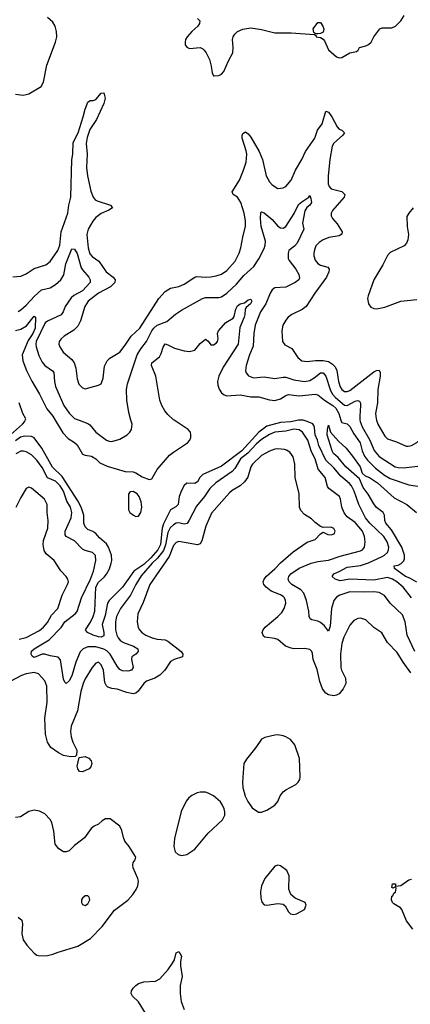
# Model space of a CAD drawing. Header units: inches. Extents: x 1649636 to 1815363, y 506543 to 641975.
# Tile 629 of 656: x 1745082 to 1748001, y 615629 to 622997. Entities that reach past the tile are written whole.
import ezdxf

# ---------------------------------------------------------------- set-up
doc = ezdxf.new("R2010")
doc.units = ezdxf.units.IN
doc.header["$MEASUREMENT"] = 0
doc.layers.add('B7641', color=7, linetype='Continuous')
doc.layers.add('B7642', color=7, linetype='Continuous')

msp = doc.modelspace()

# ---------------------------------------------------------------- linework, layer by layer
at = {"layer": 'B7641', "color": 5}
for points, elevation in [([(1744989.6, 619870), (1745101.4, 619970), (1745119.4, 619990), (1745123.5, 620000)], 540), ([(1747166.6, 620000), (1747107.5, 619987.5), (1747030, 619982.8), (1746930, 619956), (1746869, 619911), (1746741.9, 619770), (1746590, 619656.5), (1746450, 619594.5), (1746428.7, 619571.3), (1746410, 619539.2), (1746390, 619525.8), (1746330, 619527.6), (1746310, 619512), (1746290, 619475.1), (1746273.2, 619430), (1746265.5, 619370), (1746248.7, 619351.3), (1746210, 619329.8), (1746156.4, 619223.6), (1746147.5, 619192.5), (1746133.4, 619070), (1746113.9, 619030), (1746062.9, 618970), (1746010, 618919.4), (1745935.2, 618870), (1745850, 618750.9), (1745750.8, 618650), (1745736.6, 618630), (1745721.2, 618538.8), (1745697.7, 618470), (1745710.1, 618409.9), (1745710, 618386), (1745690, 618377), (1745670, 618379.5), (1745631.5, 618390), (1745588.4, 618410), (1745574, 618430), (1745611.5, 618488.5), (1745631.7, 618530), (1745643, 618570), (1745649.4, 618750), (1745670, 618787.9), (1745713.9, 618826.1), (1745731.2, 618848.8), (1745751.8, 618888.2), (1745766.4, 618930), (1745769.9, 618950), (1745766.7, 618990), (1745746, 619050), (1745730, 619074.6), (1745678.7, 619118.7), (1745650, 619151.6), (1745627.2, 619167.2), (1745590, 619183), (1745570, 619201.4), (1745560.5, 619230), (1745560.7, 619290), (1745540.4, 619350), (1745517.2, 619397.2), (1745398, 619578), (1745327.7, 619647.7), (1745247.1, 619790), (1745190, 619867), (1745170, 619879.2), (1745118.5, 619881.5), (1745086.8, 619873.2), (1745050, 619845.7)], 540), ([(1745346.6, 620000), (1745405, 619905), (1745443.3, 619863.4), (1745492.3, 619832.3), (1745510, 619815.3), (1745550, 619744.7), (1745570, 619737.3), (1745618.8, 619730), (1745650.4, 619710), (1745679.9, 619679.9), (1745735.9, 619655.9), (1745870, 619614.9), (1745930, 619614), (1745950, 619606.8), (1745995.9, 619575.9), (1746050, 619557.3), (1746070, 619560.7), (1746108, 619630), (1746202.2, 619737.8), (1746230, 619761.2), (1746335.1, 619830), (1746353.6, 619850), (1746360.7, 619870), (1746360.9, 619890), (1746357.2, 619910), (1746341.2, 619930), (1746235.4, 620000)], 540), ([(1745527, 620000), (1745590, 619976.5), (1745606.2, 619966.2), (1745651.6, 619911.6), (1745730, 619851.8), (1745750, 619843.1), (1745770, 619841.7), (1745830, 619857.4), (1745884.2, 619890), (1745906, 619910), (1745918, 619930), (1745921.5, 619970), (1745913.2, 620000)], 560), ([(1748010.8, 618670.8), (1747949.2, 618750), (1747901.2, 618790), (1747868.8, 618810), (1747830, 618823.2), (1747730, 618803.3), (1747550, 618809.2), (1747476.9, 618796.9), (1747440.4, 618810), (1747417.7, 618830), (1747429.7, 618850), (1747470, 618866.9), (1747530, 618900.7), (1747630, 618911.9), (1747690, 618932.3), (1747790, 618979), (1747809.8, 618990), (1747830.6, 619010), (1747838.8, 619030), (1747840.2, 619050), (1747829, 619090), (1747803.4, 619130), (1747699.7, 619230), (1747667.3, 619270), (1747615.8, 619370), (1747582.3, 619470), (1747562.2, 619510), (1747547.3, 619527.3), (1747481.4, 619581.4), (1747430, 619644.4), (1747370, 619702), (1747316.8, 619810), (1747307.4, 619850), (1747290.6, 619890), (1747285.8, 619945.8), (1747280.4, 619960.3), (1747271.7, 619971.7), (1747231.5, 619991.5), (1747199.5, 619999.5), (1747187.5, 620000)], 540), ([(1748050, 618788), (1747998, 618818), (1747966.2, 618830), (1747883.5, 618890), (1747882, 618910), (1747910, 618916.3), (1747932.2, 618927.8), (1747952.2, 618947.8), (1747957.9, 618962.1), (1747957, 618990), (1747937.5, 619050), (1747860.4, 619180.4), (1747819.3, 619230), (1747810.9, 619250), (1747807.8, 619290), (1747799.6, 619310), (1747750, 619347.3), (1747730, 619374.3), (1747687.4, 619447.4), (1747650, 619496.8), (1747621.6, 619561.6), (1747519.3, 619650), (1747461.3, 619721.3), (1747428.5, 619750), (1747416.2, 619770), (1747380.3, 619890), (1747381.7, 619930), (1747390, 619964), (1747404.4, 619910), (1747463.7, 619843.7), (1747522.8, 619790), (1747570, 619731.4), (1747625.9, 619650), (1747642.8, 619602.8), (1747664.1, 619584.1), (1747696.8, 619570), (1747756.3, 619530), (1747879.7, 619419.7), (1747974.9, 619370), (1748048.9, 619308.9)], 520), ([(1747482, 620000), (1747486.2, 619986.2), (1747490, 619981.6), (1747530, 619971.9), (1747550, 619952), (1747579.1, 619899.1), (1747626.7, 619830), (1747641.7, 619770), (1747658.4, 619730), (1747680.8, 619700.8), (1747741.1, 619641.1), (1747807.9, 619587.9), (1747850, 619564.8), (1747990, 619516.6), (1748090, 619500.1)], 540), ([(1747625.2, 620000), (1747625.9, 619990), (1747642.9, 619950), (1747699.6, 619850), (1747732.1, 619772.1), (1747770, 619729.5), (1747888.9, 619650), (1747910, 619645), (1747950, 619644.3), (1748098.1, 619661.9), (1748130, 619670.2), (1748170, 619688.1), (1748204, 619716), (1748280.4, 619819.5), (1748308.6, 619871.4), (1748349.2, 619930), (1748360.9, 619959.1), (1748368.1, 620000)], 560), ([(1747748.5, 620000), (1747758, 619970), (1747810, 619880.3), (1747830, 619860.3), (1747898.7, 619838.7), (1747970, 619806.4), (1747986.6, 619806.6), (1748010, 619811.8), (1748050, 619833.6), (1748092.6, 619870), (1748194.7, 620000)], 580), ([(1748034.8, 618270), (1747979.1, 618390), (1747963.2, 618490), (1747944.1, 618544.1), (1747852, 618630), (1747808.6, 618688.6), (1747769.9, 618709.9), (1747730, 618714.5), (1747650, 618711.8), (1747550, 618715.5), (1747474, 618690), (1747450, 618675.1), (1747430.1, 618649.9), (1747411.7, 618590), (1747401.3, 618458.7), (1747390, 618421.2), (1747360.4, 618460.4), (1747330, 618486), (1747310, 618496.5), (1747264.7, 618504.7), (1747252.9, 618512.9), (1747245.1, 618530), (1747241.8, 618570), (1747225, 618650), (1747205, 618705), (1747182.9, 618730), (1747116.5, 618770), (1747096.8, 618790), (1747089.1, 618810), (1747093.8, 618830), (1747107.4, 618850), (1747170, 618892), (1747261.6, 618930), (1747310, 618941.6), (1747390, 618951.8), (1747477.4, 618982.6), (1747630, 619021.6), (1747643.5, 619030), (1747659.7, 619050), (1747664.8, 619090), (1747659, 619130), (1747643.4, 619170), (1747590, 619233.4), (1747530, 619277.5), (1747506.5, 619306.5), (1747489.1, 619350), (1747480.8, 619410), (1747471.1, 619430), (1747393.3, 619490), (1747382.8, 619502.8), (1747365, 619570), (1747312.8, 619632.8), (1747289.9, 619710), (1747262.6, 619762.6), (1747234.5, 619850), (1747195.9, 619910), (1747170, 619928.6), (1747130, 619932.2), (1747070, 619916.7), (1746990, 619909.9), (1746950, 619892.7), (1746890, 619856.3), (1746850, 619820.8), (1746787.5, 619752.5), (1746732.6, 619710), (1746690, 619637.5), (1746670, 619615.2), (1746548.4, 619530), (1746503.5, 619490), (1746462.5, 619430), (1746403.8, 619356.2), (1746349.2, 619250.8), (1746332.2, 619227.8), (1746310, 619222.3), (1746270, 619231.6), (1746250, 619228.7), (1746230, 619217.5), (1746206.4, 619193.5), (1746190, 619160.7), (1746171.6, 619068.4), (1746155.9, 619024.1), (1746112.6, 618967.4), (1746071.6, 618930), (1745990, 618836.3), (1745949.2, 618770), (1745909.7, 618690.3), (1745834.4, 618590), (1745804.7, 618530), (1745797.2, 618490), (1745797.2, 618430), (1745807.5, 618390), (1745817.8, 618370), (1745835.2, 618350), (1745857, 618337), (1745933.1, 618310), (1745964.6, 618290), (1745966.8, 618270), (1745950.1, 618249.9), (1745920.3, 618230), (1745916.2, 618210), (1745930.2, 618150), (1745918, 618130), (1745890, 618120.6), (1745850, 618124.7), (1745830, 618133.2), (1745810, 618159.4), (1745758.9, 618250), (1745733.7, 618273.7), (1745710, 618287.3), (1745650, 618303), (1745590, 618303.6), (1745554.7, 618290), (1745534.5, 618265.5), (1745502, 618190), (1745470, 618086.3), (1745450, 618049.6), (1745430, 618029.4), (1745418.9, 618038.9), (1745410, 618062), (1745386.8, 618206.8), (1745370, 618227.2), (1745310, 618235.5), (1745270, 618249.3), (1745250, 618249.4), (1745190, 618224.7), (1745173.7, 618233.7), (1745166.3, 618250), (1745170, 618271.5), (1745190, 618288.2), (1745302.6, 618357.4), (1745392.5, 618447.5), (1745419.6, 618490), (1745496.1, 618550), (1745511.7, 618568.3), (1745543.9, 618670), (1745609.9, 618810), (1745632.7, 618870), (1745649.8, 618949.8), (1745647.4, 618987.4), (1745625.6, 619010), (1745570, 619025), (1745550, 619035.1), (1745490, 619096.8), (1745429.9, 619129.9), (1745421.9, 619141.9), (1745421.2, 619170), (1745466.4, 619270), (1745470.8, 619310), (1745461.6, 619350), (1745434.6, 619394.5), (1745407.7, 619470), (1745382.8, 619510), (1745350, 619543.7), (1745290, 619567.5), (1745250, 619645.8), (1745210, 619700.7), (1745170, 619739.8), (1745130, 619764.1), (1745110, 619768.9), (1745090, 619767.8), (1745052, 619748)], 560), ([(1748006.3, 618110), (1747947.2, 618190), (1747902.5, 618262.5), (1747830, 618335.8), (1747787.5, 618407.5), (1747730, 618448.3), (1747670, 618505.1), (1747630, 618518.3), (1747610, 618516.9), (1747578.7, 618501.3), (1747550, 618466), (1747504.2, 618375.8), (1747490.1, 618329.9), (1747480.7, 618250), (1747483.2, 618150), (1747488.2, 618128.2), (1747516.1, 618070), (1747518.4, 618030), (1747499.8, 617990), (1747470, 617952.3), (1747450, 617941.7), (1747430, 617938), (1747390, 617945.7), (1747370, 617957.8), (1747344.7, 617990), (1747325.3, 618045.3), (1747306.3, 618133.7), (1747275, 618210), (1747270, 618255.1), (1747264.2, 618270), (1747250, 618285.1), (1747212.2, 618292.2), (1747130, 618288.9), (1747110, 618292.8), (1747067.6, 618310), (1747010, 618357.7), (1746986.7, 618366.7), (1746915.2, 618375.2), (1746903.6, 618383.6), (1746893.7, 618410), (1746900.4, 618430), (1746915.4, 618450), (1747011.2, 618530), (1747040, 618560), (1747059.1, 618590), (1747070.9, 618630), (1747069.7, 618650), (1747060.4, 618670), (1747050, 618680.4), (1747030, 618693.3), (1746961.6, 618721.6), (1746924.1, 618750), (1746907, 618770), (1746901.2, 618790), (1746908, 618810), (1746926.8, 618833.2), (1746990, 618886.5), (1747030, 618932.8), (1747126.1, 619013.9), (1747230, 619087.1), (1747290, 619107.6), (1747330, 619150.8), (1747350, 619162.8), (1747384.8, 619144.8), (1747410, 619141.3), (1747432.6, 619150), (1747440.4, 619170), (1747430, 619189.5), (1747410, 619198.5), (1747350, 619196), (1747330, 619205.2), (1747290, 619234.5), (1747262, 619262), (1747210, 619294.6), (1747183.7, 619323.7), (1747173.8, 619350), (1747170.6, 619450), (1747141.8, 619570), (1747137.4, 619670), (1747125, 619725), (1747101.5, 619761.5), (1747076.6, 619776.6), (1747060.7, 619780.7), (1747010, 619786.2), (1746990, 619784.2), (1746950, 619767.2), (1746890, 619734.8), (1746822.2, 619670), (1746808.7, 619650), (1746786.8, 619573.2), (1746761.8, 619538.2), (1746730.6, 619509.4), (1746670, 619473.6), (1746650, 619455.3), (1746515.6, 619304.4), (1746472.6, 619207.4), (1746442.1, 619097.9), (1746430, 619075.8), (1746410, 619066.6), (1746270, 619091.6), (1746250, 619084.2), (1746230, 619062), (1746199.4, 618980.6), (1746054.1, 618770), (1746005, 618635), (1745965.4, 618550), (1745958.4, 618490), (1745967.8, 618447.8), (1745976.5, 618430), (1745994.6, 618410), (1746023.7, 618390), (1746071.3, 618371.3), (1746110, 618362.1), (1746170, 618356.1), (1746190, 618346.6), (1746287.3, 618270), (1746301.1, 618250), (1746298, 618230), (1746236.5, 618210), (1746210, 618194.1), (1746167, 618130), (1746130, 618091.6), (1746090.7, 618069.3), (1746030, 618046.2), (1746010.1, 618029.9), (1745967.9, 617972.1), (1745950, 617958.1), (1745930, 617953), (1745881.9, 617961.9), (1745810, 617986.3), (1745770, 617991.5), (1745741.4, 618001.4), (1745730, 618011.1), (1745717.4, 618037.4), (1745707, 618130), (1745690.8, 618170), (1745670, 618188), (1745650, 618182), (1745623.2, 618150), (1745570, 618064), (1745555.1, 618030), (1745538.8, 617970), (1745514.1, 617825.9), (1745467.1, 617710), (1745461.3, 617670), (1745466, 617630), (1745479.8, 617590), (1745509.5, 617530), (1745506.6, 617493.4), (1745497.2, 617482.8), (1745461.1, 617481.1), (1745409.6, 617490), (1745371.8, 617510), (1745315.4, 617550), (1745290, 617589.7), (1745274, 617650), (1745269.9, 617769.9), (1745286.8, 617890), (1745283.4, 618010), (1745269.8, 618049.8), (1745222.6, 618102.6), (1745190, 618111.2), (1745130, 618102.5), (1745094.6, 618090), (1745010, 618045.2)], 580), ([(1745078.3, 618361.7), (1745130, 618372.6), (1745230, 618426.6), (1745259.3, 618450), (1745290, 618486), (1745320.2, 618539.8), (1745366.8, 618590), (1745398.2, 618690), (1745439.7, 618770), (1745445.1, 618790), (1745442, 618810), (1745429.5, 618830), (1745390, 618871.8), (1745338.9, 618950), (1745280.2, 619000.2), (1745265.1, 619025.1), (1745257.3, 619070), (1745260.4, 619099.6), (1745291.9, 619191.9), (1745294.7, 619250), (1745286.8, 619310), (1745287.2, 619370), (1745266.9, 619410), (1745170, 619492), (1745150, 619499.3), (1745130, 619489.2), (1745090, 619421.6), (1745053.4, 619346.6)], 580), ([(1745070, 616280.5), (1745097.6, 616257.6), (1745103, 616230), (1745096.8, 616156.8), (1745107.3, 616110), (1745134.8, 616070), (1745190, 616011), (1745210, 615996), (1745230.7, 615990.7), (1745290, 615993), (1745330, 616003.1), (1745370, 616019.5), (1745516, 616064), (1745610, 616121.7), (1745697.2, 616210), (1745790, 616333.1), (1745890, 616408.8), (1745927.1, 616450), (1745952.2, 616487.8), (1745964, 616516), (1745968.5, 616550), (1745964.4, 616570), (1745929.7, 616650), (1745926, 616670), (1745929.6, 616690), (1745943.7, 616710), (1745949.3, 616730), (1745900.5, 616810), (1745868.3, 616850), (1745857.1, 616877.1), (1745845.4, 616930), (1745830, 616962), (1745757, 617017), (1745723.7, 617016.3), (1745698.4, 617001.6), (1745670, 616975.6), (1745639, 616961), (1745616.2, 616943.8), (1745566.2, 616873.8), (1745490, 616816.8), (1745450, 616777.6), (1745430, 616769), (1745410, 616768.9), (1745372.8, 616792.8), (1745347.2, 616827.2), (1745336.1, 616923.9), (1745320.5, 616990), (1745310, 617011.8), (1745270, 617053.3), (1745230, 617073.6), (1745190, 617081.6), (1745150, 617072), (1745087.7, 617032.3), (1745050, 617025.7)], 620), ([(1748020.9, 616190), (1747974.3, 616254.3), (1747937.4, 616337.4), (1747927.2, 616350), (1747879.5, 616379.5), (1747869, 616390), (1747859.8, 616410), (1747863.3, 616436.7), (1747870, 616440.7), (1747879.5, 616460.5), (1747890, 616466.7), (1747897, 616497), (1747890, 616508.7), (1747870, 616498), (1747863.1, 616503.1), (1747869, 616530), (1747890, 616530.8), (1747892, 616512), (1747930, 616518.3), (1747990, 616561.3), (1748010, 616565.3)], 580), ([(1746023, 615563), (1745970, 615646.4), (1745924.2, 615690), (1745915, 615710), (1745918.2, 615730), (1745929.8, 615750), (1745948.7, 615770), (1745970, 615783.2), (1746010, 615795.8), (1746097.6, 615802.4), (1746130, 615820.3), (1746190.7, 615889.3), (1746223.5, 615936.5), (1746237.5, 615962.5), (1746250, 616014), (1746270, 616024.9), (1746290.2, 615990), (1746283, 615950), (1746284.1, 615915.9), (1746295.5, 615835.5), (1746282.1, 615770), (1746280.1, 615710), (1746289.1, 615649.1), (1746311.1, 615590)], 580)]:
    msp.add_lwpolyline(points, dxfattribs=dict(at, elevation=elevation))
for points, elevation in [([(1745930, 619465.2), (1745910, 619464), (1745901.4, 619458.6), (1745894.8, 619445.2), (1745895.5, 619330), (1745905.5, 619310), (1745931, 619290), (1745950, 619280.5), (1745970, 619280.7), (1745986.6, 619310), (1745995.6, 619350), (1745990, 619388), (1745975.1, 619430), (1745959, 619450)], 540), ([(1747010, 617644.5), (1746990, 617642), (1746914.4, 617625.6), (1746888.1, 617611.9), (1746846.8, 617550), (1746776.7, 617463.3), (1746756.4, 617430), (1746746, 617290), (1746750.5, 617250.5), (1746766.2, 617186.2), (1746786.2, 617146.2), (1746819.8, 617099.8), (1746867.1, 617067.1), (1746890, 617066.8), (1746930, 617082), (1746990, 617119.1), (1747012.4, 617147.6), (1747029.6, 617190), (1747050, 617218), (1747070, 617234.9), (1747146.8, 617273.2), (1747164, 617290), (1747175.3, 617310), (1747179, 617330), (1747172.1, 617467.9), (1747139.5, 617570), (1747106, 617610), (1747071.1, 617631.1), (1747050, 617638.4)], 620), ([(1745550, 617368.6), (1745528.9, 617370), (1745514.8, 617390), (1745510.6, 617410), (1745525.5, 617474.5), (1745570, 617483.9), (1745597.2, 617470), (1745616.5, 617450), (1745620.5, 617430), (1745613, 617407), (1745601, 617390)], 580), ([(1746430, 617215.6), (1746408.8, 617211.2), (1746367.8, 617192.3), (1746345.4, 617174.6), (1746326, 617150), (1746288.1, 617071.9), (1746238.4, 616870), (1746233.4, 616810), (1746242.8, 616770), (1746266, 616750), (1746290, 616741.3), (1746330, 616748.9), (1746390.7, 616789.3), (1746490, 616910.6), (1746597.2, 617010), (1746614.8, 617045.2), (1746615.1, 617070), (1746609.3, 617090.7), (1746598.6, 617118.6), (1746582.8, 617142.8), (1746530, 617187.8), (1746490, 617209.7), (1746470, 617215.1)], 620), ([(1747010, 616668.7), (1746990, 616662), (1746913.4, 616570), (1746890, 616515.3), (1746882.4, 616470), (1746884.9, 616424.9), (1746892.7, 616392.7), (1746910, 616374), (1746930, 616370.4), (1747010, 616383.1), (1747050, 616378), (1747066.2, 616366.2), (1747090, 616321), (1747105.5, 616305.5), (1747130, 616300.7), (1747150, 616304.9), (1747210, 616338.8), (1747223.7, 616370), (1747216, 616390), (1747142, 616422), (1747109.3, 616450), (1747094, 616490), (1747095.1, 616590), (1747079, 616630), (1747030, 616664)], 620), ([(1745590, 616439.3), (1745570, 616439.3), (1745550, 616424), (1745543.8, 616410), (1745543.8, 616390), (1745550, 616376), (1745570, 616367.7), (1745590, 616380.7), (1745606.6, 616410), (1745601.2, 616430)], 640)]:
    msp.add_lwpolyline(points, close=True, dxfattribs=dict(at, elevation=elevation))
at = {"layer": 'B7642', "color": 5}
for points, elevation in [([(1745050, 622439), (1745106.5, 622433.5), (1745130, 622436.4), (1745150, 622443), (1745241.4, 622498.6), (1745259.7, 622530), (1745284.1, 622655.9), (1745350, 622830.4), (1745359.8, 622870), (1745357, 622910), (1745347.1, 622950), (1745330, 622978.5), (1745290, 623014)], 620), ([(1746410, 623005.5), (1746427.7, 622990), (1746426, 622970), (1746412.4, 622950), (1746368.4, 622910), (1746333.4, 622870), (1746322, 622850), (1746317.3, 622830), (1746318.8, 622810), (1746330.6, 622790.6), (1746350, 622782), (1746430, 622788.7), (1746450, 622780.4), (1746461.6, 622770), (1746475.8, 622750), (1746499.2, 622699.2), (1746513, 622650), (1746519.8, 622599.8), (1746530, 622578), (1746536, 622576), (1746570, 622579.1), (1746590, 622590.7), (1746606.6, 622610), (1746641.3, 622690), (1746674.8, 622750), (1746678.5, 622790), (1746671.9, 622850), (1746676.3, 622870), (1746689, 622890), (1746709.9, 622910.1), (1746750, 622927.5), (1746810, 622936), (1746890, 622923.9), (1746990, 622898.3), (1747110, 622899.6), (1747285.4, 622885.4), (1747296.9, 622876.9), (1747298, 622870), (1747330, 622863.6), (1747350, 622850.5), (1747359.4, 622839.4), (1747390, 622771.8), (1747450, 622719.6), (1747470, 622711.7), (1747490, 622714.6), (1747550, 622748.9), (1747599.5, 622760.5), (1747611.8, 622768.2), (1747622, 622790), (1747670, 622801.7), (1747690, 622812), (1747708, 622830), (1747728, 622870), (1747774.5, 622930), (1747790, 622937.3), (1747863.7, 622936.3), (1747890.6, 622949.4), (1747929.7, 622990), (1747955.1, 623030)], 620), ([(1745030, 621072.8), (1745090, 621077.3), (1745130, 621094.2), (1745190, 621135.5), (1745277.4, 621162.6), (1745310, 621188.9), (1745367.1, 621270), (1745380.4, 621310), (1745391.7, 621410), (1745442.3, 621550), (1745449.3, 621610), (1745463.1, 621670), (1745471.1, 621948.9), (1745478.8, 621990), (1745481.3, 622078.7), (1745518.2, 622150), (1745556.8, 622270), (1745570, 622326.8), (1745590, 622381), (1745607.6, 622392.4), (1745630, 622393), (1745650, 622400.5), (1745690, 622447.3), (1745710.4, 622450.4), (1745719.5, 622410), (1745711.2, 622370), (1745655, 622250), (1745605.3, 622174.7), (1745585.3, 622114.7), (1745578.1, 622070), (1745585.9, 621990), (1745580.1, 621890), (1745587.8, 621830), (1745614.4, 621714.4), (1745630, 621668.9), (1745645, 621650), (1745661.1, 621641.1), (1745760.5, 621610), (1745774.4, 621590), (1745749, 621571), (1745690, 621547.7), (1745650, 621517.7), (1745628.2, 621490), (1745594, 621430), (1745582.2, 621390), (1745593.1, 621290), (1745605.5, 621245.5), (1745623.9, 621223.9), (1745672.3, 621190), (1745727.2, 621110), (1745779.6, 621070), (1745794.7, 621050), (1745792.4, 621030), (1745761.3, 620998.7), (1745670.2, 620950), (1745594.2, 620890), (1745567.5, 620850), (1745536.8, 620743.2), (1745517, 620703), (1745486.2, 620673.8), (1745414.4, 620630), (1745392.4, 620610), (1745376.4, 620590), (1745374.4, 620570), (1745381.3, 620550), (1745407.6, 620510), (1745470, 620453.7), (1745488.5, 620428.5), (1745501.8, 620390), (1745510.2, 620310), (1745522.8, 620270), (1745550, 620242.4), (1745570, 620235.8), (1745670, 620261.3), (1745690, 620273.4), (1745706.4, 620313.6), (1745715.9, 620404.1), (1745735.7, 620444.3), (1745755.5, 620464.5), (1745830, 620510.3), (1745870, 620562), (1745913.6, 620630), (1745980.2, 620690), (1746121.2, 620910), (1746170, 620964.2), (1746210, 620988.4), (1746270, 621001.5), (1746310, 621019.3), (1746390, 621070.2), (1746404.7, 621075.3), (1746470, 621071), (1746510, 621073.2), (1746550, 621079.4), (1746590, 621092.7), (1746630, 621119.7), (1746691.4, 621190), (1746721.8, 621250), (1746735.7, 621290), (1746748.9, 621370), (1746769.1, 621450.9), (1746769.1, 621490.9), (1746760.2, 621550), (1746734.3, 621630), (1746710, 621668.4), (1746678.4, 621690), (1746669.7, 621710), (1746724.8, 621795.2), (1746755.6, 621870), (1746773.8, 621930), (1746779.8, 621990), (1746775.7, 622015.7), (1746744.5, 622110), (1746744, 622130), (1746750, 622146.8), (1746770, 622157.3), (1746790, 622143.1), (1746810, 622118.7), (1746871, 622010), (1746896.6, 621950), (1746925.2, 621830), (1746950, 621783.8), (1746970, 621760.5), (1747010, 621733.4), (1747050, 621738), (1747070, 621748), (1747110, 621796.3), (1747142.6, 621870), (1747190, 621950.3), (1747217, 622010), (1747288.5, 622110), (1747308.5, 622170), (1747341.8, 622218.2), (1747370, 622312.2), (1747390, 622305.3), (1747415.1, 622270), (1747454.4, 622194.4), (1747470, 622177.8), (1747490.5, 622170), (1747508.7, 622150), (1747494.9, 622130), (1747430, 622072.4), (1747418.6, 622050), (1747399.3, 621950), (1747387.8, 621830), (1747388.7, 621768.7), (1747394.7, 621750), (1747410, 621730.3), (1747490, 621711.3), (1747512.4, 621690), (1747507.5, 621670), (1747419.7, 621570), (1747410.2, 621550), (1747410.2, 621530), (1747420.8, 621510), (1747454.2, 621470), (1747491.8, 621410), (1747488.8, 621391.2), (1747470, 621380.9), (1747393.4, 621366.6), (1747350.5, 621350), (1747319.3, 621330), (1747295.9, 621304.1), (1747284.4, 621275.6), (1747280.9, 621250), (1747280.3, 621230), (1747290, 621198), (1747310, 621173.1), (1747330, 621159.1), (1747385.3, 621145.2), (1747394.4, 621130), (1747393.4, 621110), (1747375.1, 621070), (1747287.1, 620950), (1747223.1, 620850), (1747192.6, 620827.4), (1747116.4, 620790), (1747089.3, 620770.7), (1747070.2, 620749.8), (1747049, 620710), (1747040.3, 620670), (1747047, 620590), (1747062.8, 620562.8), (1747117, 620537), (1747160.3, 620470), (1747190, 620445.5), (1747230, 620439.3), (1747292.7, 620447.3), (1747350, 620446.9), (1747390, 620438.1), (1747419.8, 620419.8), (1747438.6, 620398.6), (1747451.3, 620371.3), (1747465.5, 620290), (1747477.5, 620250), (1747490, 620229.5), (1747510, 620215.3), (1747530, 620214.4), (1747550, 620223.1), (1747730, 620361.1), (1747750, 620372.4), (1747770, 620374.9), (1747776.7, 620356.7), (1747776.8, 620330), (1747758.4, 620230), (1747755.5, 620130), (1747740.2, 620050), (1747745.4, 620010), (1747748.5, 620000)], 580), ([(1745913.2, 620000), (1745897.3, 620057.3), (1745882.9, 620150), (1745880.8, 620230), (1745887, 620273), (1745959.3, 620490), (1745986.4, 620533.6), (1746030.6, 620589.4), (1746069.1, 620670), (1746083.7, 620690), (1746110, 620710.6), (1746182.4, 620737.6), (1746246.8, 620793.2), (1746290, 620822.4), (1746448.7, 620911.3), (1746470, 620917.1), (1746570, 620919), (1746590, 620924.1), (1746630, 620951.9), (1746701.6, 621018.4), (1746757.8, 621082.2), (1746831.1, 621150), (1746870, 621208.4), (1746910, 621285.7), (1746917.5, 621310), (1746918.7, 621338.7), (1746886.1, 621450), (1746882, 621510), (1746884.7, 621555.2), (1746890, 621560.5), (1746910, 621552.8), (1746970, 621503.2), (1747010, 621451.1), (1747030, 621440.2), (1747050, 621437.5), (1747070.4, 621449.6), (1747132.3, 621547.7), (1747166.7, 621613.3), (1747190, 621635), (1747242.9, 621670), (1747250, 621680.7), (1747258.7, 621658.7), (1747262.3, 621630), (1747251.1, 621610), (1747228.1, 621591.9), (1747212.7, 621567.3), (1747195.1, 621475.1), (1747204.6, 621430), (1747154.8, 621325.2), (1747136.9, 621303.1), (1747094.2, 621270), (1747088.9, 621250), (1747089.2, 621210), (1747094.8, 621194.8), (1747145.5, 621130), (1747169.2, 621090), (1747173.9, 621066.1), (1747167.2, 621050), (1747141.1, 621030), (1747070, 620995.1), (1746990, 620989.8), (1746970, 620976.8), (1746952.8, 620950), (1746921.7, 620870), (1746882, 620810), (1746842.5, 620710), (1746833, 620650), (1746827.1, 620552.9), (1746799, 620490), (1746775.3, 620410), (1746768.5, 620370), (1746773.4, 620353.4), (1746792.8, 620332.8), (1746830, 620317.4), (1746910, 620325.2), (1746990, 620312.7), (1747050, 620322.5), (1747070, 620321.3), (1747130, 620301.8), (1747210, 620289), (1747250, 620296.8), (1747283.3, 620316.7), (1747330, 620354.2), (1747350, 620353.4), (1747370, 620329), (1747402, 620230), (1747417.9, 620197.9), (1747441.6, 620170), (1747510, 620112.7), (1747530, 620109.6), (1747590, 620142.8), (1747607.8, 620147.8), (1747621.4, 620141.4), (1747628.6, 620128.6), (1747629.5, 620109.5), (1747623, 620030), (1747625.2, 620000)], 560), ([(1748024, 621590), (1747990.3, 621549.7), (1747976.4, 621523.6), (1747977, 621450), (1747988.7, 621390), (1747982.6, 621350), (1747974, 621326), (1747954.9, 621305.1), (1747850, 621254), (1747830, 621231.6), (1747797.4, 621162.6), (1747730, 621049.4), (1747685.3, 620930), (1747682.4, 620910), (1747688.4, 620870), (1747705.7, 620845.7), (1747730, 620834.9), (1747750, 620832.4), (1747810, 620846), (1747930, 620891.7), (1748050, 620902.8)], 620), ([(1745070, 620814), (1745090, 620825.2), (1745130, 620861.2), (1745191.5, 620928.5), (1745244.1, 620975.9), (1745310, 620991.5), (1745350, 621015.1), (1745387.9, 621050), (1745412, 621088), (1745427.3, 621170), (1745470, 621283.1), (1745490, 621279), (1745510, 621246.7), (1745540.7, 621140.7), (1745550, 621124.2), (1745598.4, 621070), (1745607.4, 621050), (1745607.2, 621030), (1745551.2, 620968.9), (1745486.1, 620933.9), (1745465.2, 620914.8), (1745422.5, 620850), (1745407.1, 620810), (1745392.4, 620787.6), (1745290, 620742.4), (1745271.5, 620728.5), (1745205, 620590), (1745201.1, 620570), (1745203.9, 620550), (1745223.4, 620483.4), (1745250, 620434.6), (1745270.3, 620410), (1745327.2, 620370), (1745336.3, 620356.3), (1745340.8, 620290), (1745350, 620252.4), (1745411, 620111), (1745450, 620052.4), (1745490, 620013.8), (1745527, 620000)], 560), ([(1746235.4, 620000), (1746230, 620003.6), (1746190, 620042.9), (1746167.3, 620070), (1746144.5, 620110), (1746129.3, 620150), (1746099.6, 620330), (1746066.3, 620410), (1746069.6, 620430), (1746125.9, 620474.1), (1746139.7, 620500.3), (1746153.4, 620546.6), (1746170, 620570.6), (1746190, 620564.9), (1746239.2, 620539.2), (1746310, 620518), (1746350, 620513), (1746390, 620524.9), (1746430, 620574), (1746470, 620606), (1746490, 620592), (1746510, 620564.7), (1746530, 620564), (1746550, 620576.3), (1746560.7, 620590), (1746566, 620610), (1746561.1, 620650), (1746567.8, 620670), (1746622, 620730), (1746676.4, 620763.6), (1746684.5, 620775.5), (1746698, 620830), (1746710, 620855.3), (1746730, 620871.2), (1746761.2, 620878.8), (1746790, 620900.7), (1746810, 620906), (1746818, 620890), (1746806.8, 620870), (1746775.6, 620844.4), (1746766.8, 620830), (1746765.5, 620790), (1746760.3, 620770), (1746727, 620693), (1746715.5, 620570), (1746602.2, 620397.8), (1746569.2, 620330), (1746560.8, 620290), (1746562.2, 620262.2), (1746571.6, 620231.6), (1746590, 620204.9), (1746610, 620190.2), (1746630, 620183.2), (1746730, 620188.9), (1746810, 620175), (1746870, 620175.4), (1746950, 620153.1), (1746990, 620147.5), (1747030, 620159.8), (1747070, 620185.5), (1747090, 620192.7), (1747170, 620182.8), (1747290, 620193.8), (1747310.4, 620190.4), (1747361.2, 620150), (1747423.4, 620110), (1747443.8, 620090), (1747466.9, 620050), (1747482, 620000)], 540), ([(1745050, 620671.8), (1745090, 620681.5), (1745133.2, 620706.8), (1745190, 620777.7), (1745200.3, 620770), (1745197.2, 620690), (1745179.8, 620650), (1745144, 620596), (1745099, 620490), (1745104.9, 620444.9), (1745132.2, 620372.2), (1745171.9, 620291.9), (1745230, 620193.7), (1745285.3, 620085.3), (1745328.2, 620030), (1745346.6, 620000)], 540), ([(1745123.5, 620000), (1745127.5, 620010), (1745105.6, 620050), (1745078.1, 620130)], 540), ([(1747187.5, 620000), (1747170, 620000.7), (1747166.6, 620000)], 540)]:
    msp.add_lwpolyline(points, dxfattribs=dict(at, elevation=elevation))
at = {"layer": 'B7642', "color": 5, "elevation": 620}
msp.add_lwpolyline([(1747310, 622892), (1747292.7, 622892.7), (1747280.9, 622900.9), (1747274.5, 622930), (1747310, 622977.3), (1747330, 622975.5), (1747348.2, 622950), (1747354.3, 622930), (1747350, 622903.7), (1747330, 622894)], close=True, dxfattribs=at)

doc.saveas('drawing.dxf')
